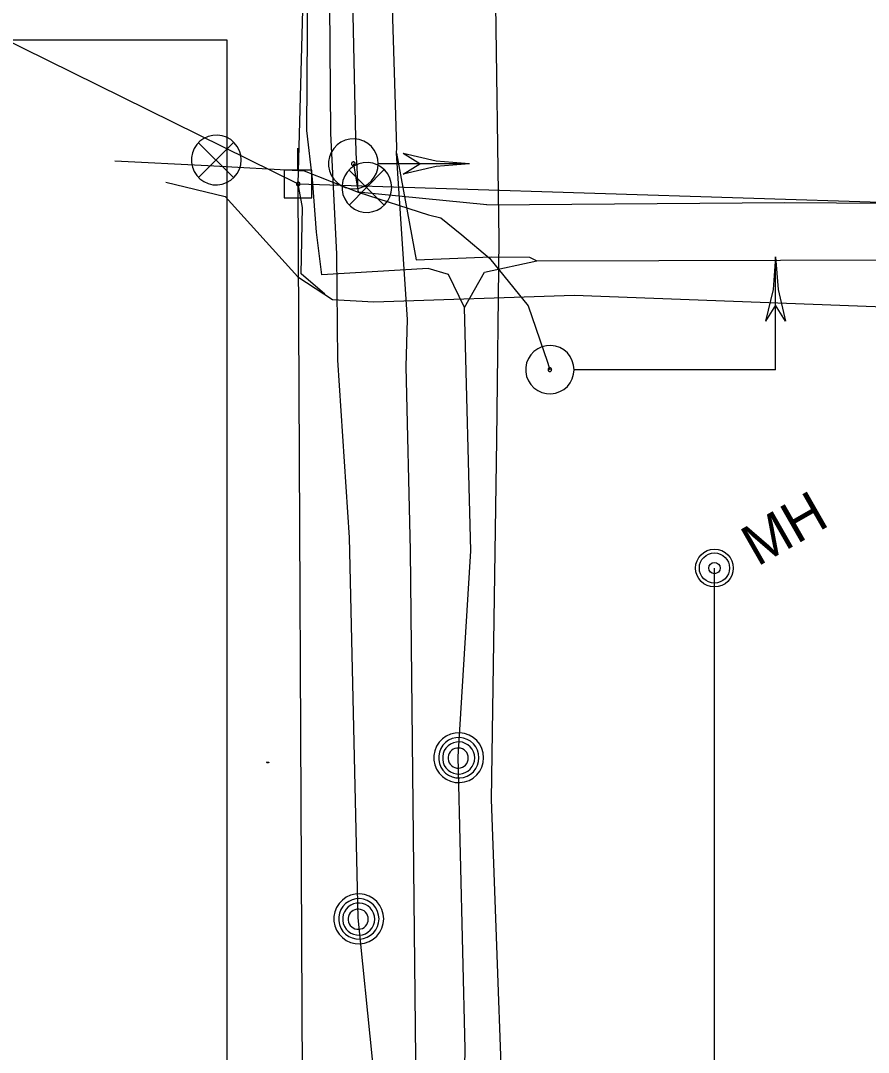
# Model space of a CAD drawing. Extents: x 596028 to 606371, y 330010 to 403088.
# Drawn here: x 602025.4 to 602137.7, y 376638.9 to 376775.5 of the extents above; entities that cross this region are included whole.
import ezdxf

# ---------------------------------------------------------------- set-up
doc = ezdxf.new("R2010")
doc.units = 0
for name, color, linetype in [('E_LTG', 7, 'Continuous'), ('E_SIG', 7, 'Continuous'), ('E_SIG_Conduit', 7, 'Continuous'), ('E_UTL_EPowerPole', 7, 'Continuous'), ('E_UTL_G_UG', 7, 'Continuous'), ('E_UTL_MH', 7, 'Continuous'), ('E_UTL_Overhead', 7, 'Continuous'), ('E_UTL_SAN_MH', 7, 'Continuous'), ('E_UTL_SAN_UG', 7, 'Continuous'), ('E_UTL_T_UG', 7, 'Continuous')]:
    doc.layers.add(name, color=color, linetype=linetype)

# ---------------------------------------------------------------- blocks, each defined once
blk = doc.blocks.new('LPM')
at = {"layer": 'E_LTG'}
for p, q in [((100, 0), (24, 0)), ((108, 16), (89, 35)), ((140, 16), (159, 35)), ((108, -16), (89, -35)), ((140, -16), (159, -35))]:
    blk.add_line(p, q, dxfattribs=at)
for centre, radius in [((0, 0), 23.2), ((0, 0), 1.78), ((124, 0), 23.2)]:
    blk.add_circle(centre, radius, dxfattribs=at)
blk = doc.blocks.new('_U267')
at = {"layer": 'E_LTG', "xscale": 0.00519255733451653, "yscale": 0.00519255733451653}
blk.add_blockref('LPM', (0, 0), dxfattribs=at)

msp = doc.modelspace()

# ---------------------------------------------------------------- linework, layer by layer
at = {"layer": 'E_SIG'}
for points in [[(602054.63, 376757.03), (602054.57, 376757.65), (602054.4, 376758.25), (602054.11, 376758.81), (602053.72, 376759.3), (602053.25, 376759.72), (602052.7, 376760.03), (602052.11, 376760.23), (602051.49, 376760.32), (602050.86, 376760.29), (602050.25, 376760.15), (602049.68, 376759.89), (602049.17, 376759.52), (602048.74, 376759.07), (602048.4, 376758.54), (602048.17, 376757.96), (602048.05, 376757.34), (602048.05, 376756.71), (602048.17, 376756.1), (602048.4, 376755.52), (602048.74, 376754.99), (602049.17, 376754.53), (602049.68, 376754.17), (602050.25, 376753.91), (602050.86, 376753.76), (602051.49, 376753.73), (602052.11, 376753.82), (602052.7, 376754.03), (602053.25, 376754.34), (602053.72, 376754.75), (602054.11, 376755.24), (602054.4, 376755.8), (602054.57, 376756.4), (602054.63, 376757.03)], [(602053.6, 376759.36), (602048.99, 376754.7)], [(602048.99, 376759.31), (602053.64, 376754.66)], [(602072.78, 376756.52), (602072.72, 376757.15), (602072.54, 376757.75), (602072.26, 376758.31), (602071.87, 376758.8), (602071.39, 376759.21), (602070.85, 376759.52), (602070.26, 376759.73), (602069.64, 376759.82), (602069.01, 376759.79), (602068.4, 376759.64), (602067.83, 376759.38), (602067.32, 376759.02), (602066.89, 376758.56), (602066.55, 376758.04), (602066.31, 376757.45), (602066.19, 376756.84), (602066.19, 376756.21), (602066.31, 376755.59), (602066.55, 376755.01), (602066.89, 376754.48), (602067.32, 376754.03), (602067.83, 376753.67), (602068.4, 376753.4), (602069.01, 376753.26), (602069.64, 376753.23), (602070.26, 376753.32), (602070.85, 376753.52), (602071.39, 376753.83), (602071.87, 376754.25), (602072.26, 376754.74), (602072.54, 376755.3), (602072.72, 376755.9), (602072.78, 376756.52)], [(602084.88, 376756.52), (602080.43, 376756.87), (602076.08, 376757.9)], [(602078.28, 376756.52), (602076.08, 376757.9)], [(602074.57, 376753.39), (602074.51, 376754.02), (602074.33, 376754.62), (602074.05, 376755.18), (602073.66, 376755.67), (602073.18, 376756.08), (602072.64, 376756.4), (602072.05, 376756.6), (602071.43, 376756.69), (602070.8, 376756.66), (602070.19, 376756.51), (602069.62, 376756.25), (602069.11, 376755.89), (602068.68, 376755.43), (602068.34, 376754.91), (602068.1, 376754.32), (602067.98, 376753.71), (602067.98, 376753.08), (602068.1, 376752.46), (602068.34, 376751.88), (602068.68, 376751.35), (602069.11, 376750.9), (602069.62, 376750.54), (602070.19, 376750.27), (602070.8, 376750.13), (602071.43, 376750.1), (602072.05, 376750.19), (602072.64, 376750.39), (602073.18, 376750.71), (602073.66, 376751.12), (602074.05, 376751.61), (602074.33, 376752.17), (602074.51, 376752.77), (602074.57, 376753.39)], [(602069.73, 376756.52), (602069.73, 376756.57), (602069.71, 376756.62), (602069.69, 376756.66), (602069.66, 376756.7), (602069.63, 376756.73), (602069.58, 376756.75), (602069.54, 376756.77), (602069.49, 376756.78), (602069.44, 376756.77), (602069.4, 376756.76), (602069.35, 376756.74), (602069.31, 376756.71), (602069.28, 376756.68), (602069.26, 376756.64), (602069.24, 376756.59), (602069.23, 376756.55), (602069.23, 376756.5), (602069.24, 376756.45), (602069.26, 376756.41), (602069.28, 376756.37), (602069.31, 376756.33), (602069.35, 376756.3), (602069.4, 376756.28), (602069.44, 376756.27), (602069.49, 376756.27), (602069.54, 376756.28), (602069.58, 376756.29), (602069.63, 376756.32), (602069.66, 376756.35), (602069.69, 376756.39), (602069.71, 376756.43), (602069.73, 376756.48), (602069.73, 376756.52)], [(602084.88, 376756.52), (602072.84, 376756.52)], [(602084.88, 376756.52), (602080.43, 376756.18), (602076.08, 376755.15)], [(602076.08, 376755.15), (602078.28, 376756.52)], [(602073.53, 376755.73), (602068.92, 376751.07)], [(602068.92, 376755.68), (602073.58, 376751.03)], [(602125.4, 376744.22), (602125.06, 376739.9), (602124.06, 376735.68)], [(602125.4, 376729.27), (602125.4, 376744.22)], [(602125.4, 376744.22), (602125.73, 376739.9), (602126.73, 376735.68)], [(602125.4, 376737.82), (602124.06, 376735.68)], [(602126.73, 376735.68), (602125.4, 376737.82)], [(602098.71, 376729.27), (602098.65, 376729.88), (602098.48, 376730.46), (602098.2, 376731), (602097.82, 376731.48), (602097.36, 376731.88), (602096.83, 376732.19), (602096.26, 376732.39), (602095.65, 376732.47), (602095.05, 376732.44), (602094.45, 376732.3), (602093.9, 376732.05), (602093.4, 376731.69), (602092.98, 376731.25), (602092.66, 376730.74), (602092.43, 376730.18), (602092.31, 376729.58), (602092.31, 376728.97), (602092.43, 376728.37), (602092.66, 376727.81), (602092.98, 376727.29), (602093.4, 376726.85), (602093.9, 376726.5), (602094.45, 376726.25), (602095.05, 376726.1), (602095.65, 376726.07), (602096.26, 376726.16), (602096.83, 376726.36), (602097.36, 376726.66), (602097.82, 376727.06), (602098.2, 376727.54), (602098.48, 376728.08), (602098.65, 376728.67), (602098.71, 376729.27)], [(602095.75, 376729.27), (602095.74, 376729.32), (602095.73, 376729.36), (602095.71, 376729.41), (602095.68, 376729.44), (602095.64, 376729.47), (602095.6, 376729.5), (602095.56, 376729.51), (602095.51, 376729.52), (602095.47, 376729.52), (602095.42, 376729.5), (602095.38, 376729.49), (602095.34, 376729.46), (602095.31, 376729.42), (602095.28, 376729.39), (602095.27, 376729.34), (602095.26, 376729.3), (602095.26, 376729.25), (602095.27, 376729.2), (602095.28, 376729.16), (602095.31, 376729.12), (602095.34, 376729.09), (602095.38, 376729.06), (602095.42, 376729.04), (602095.47, 376729.03), (602095.51, 376729.03), (602095.56, 376729.03), (602095.6, 376729.05), (602095.64, 376729.07), (602095.68, 376729.1), (602095.71, 376729.14), (602095.73, 376729.18), (602095.74, 376729.23), (602095.75, 376729.27)], [(602125.4, 376729.27), (602098.76, 376729.27)], [(602117.92, 376729.27), (602117.92, 376729.27)]]:
    msp.add_lwpolyline(points, dxfattribs=at)
at = {"layer": 'E_SIG_Conduit'}
for points in [[(602070.1, 376752.79), (602070, 376756.14), (602069.87, 376757.9), (602069.21, 376788.52), (602070.44, 376822.68)], [(602037.89, 376756.91), (602050.22, 376756.29), (602062.99, 376755.58), (602070.1, 376752.79), (602079.44, 376749.79), (602081.08, 376749.35), (602083.85, 376747.14), (602087.52, 376744.05), (602092.64, 376737.72), (602095.19, 376730.27), (602095.5, 376729.27)], [(602069.48, 376756.52), (602070.1, 376752.79)], [(602087.17, 376751.1), (602070.1, 376752.79)], [(602087.17, 376751.1), (602126.62, 376751.38), (602167.78, 376751.13), (602178.93, 376750.78), (602191.41, 376752.28), (602194.25, 376751.4)]]:
    msp.add_lwpolyline(points, dxfattribs=at)
at = {"layer": 'E_UTL_EPowerPole'}
for points in [[(602062.14, 376755.7), (602062.14, 376758.61)], [(602063.99, 376755.7), (602060.3, 376755.7)], [(602060.3, 376755.7), (602060.3, 376752.01)], [(602063.99, 376752.01), (602063.99, 376755.7)], [(602062.41, 376753.86), (602062.41, 376753.9), (602062.4, 376753.95), (602062.38, 376753.99), (602062.35, 376754.02), (602062.31, 376754.05), (602062.27, 376754.08), (602062.23, 376754.09), (602062.19, 376754.1), (602062.14, 376754.1), (602062.1, 376754.08), (602062.06, 376754.07), (602062.02, 376754.04), (602061.99, 376754.01), (602061.96, 376753.97), (602061.95, 376753.93), (602061.94, 376753.88), (602061.94, 376753.84), (602061.95, 376753.79), (602061.96, 376753.75), (602061.99, 376753.71), (602062.02, 376753.68), (602062.06, 376753.65), (602062.1, 376753.63), (602062.14, 376753.62), (602062.19, 376753.62), (602062.23, 376753.63), (602062.27, 376753.64), (602062.31, 376753.67), (602062.35, 376753.69), (602062.38, 376753.73), (602062.4, 376753.77), (602062.41, 376753.81), (602062.41, 376753.86)], [(602060.3, 376752.01), (602063.99, 376752.01)]]:
    msp.add_lwpolyline(points, dxfattribs=at)
at = {"layer": 'E_UTL_G_UG'}
msp.add_lwpolyline([(602090.11, 376364.15), (602090.25, 376443.58), (602088.79, 376480.94), (602088.39, 376515.21), (602089.56, 376541.88), (602089.83, 376615.46), (602087.76, 376672.39), (602088.5, 376719.99), (602088.79, 376746.47), (602088.3, 376780.73), (602087.91, 376797.14), (602087.98, 376797.91), (602088.02, 376800.43), (602088.06, 376814.88), (602088.22, 376816.13), (602087.56, 376823.46), (602087.94, 376856.1), (602088.35, 376900.96), (602087.42, 376945.62), (602086.83, 377009.98), (602085.58, 377114.46), (602085.04, 377235), (602084.65, 377371.5)], dxfattribs=at)
at = {"layer": 'E_UTL_MH'}
for points in [[(602086.73, 376677.9), (602086.67, 376678.53), (602086.5, 376679.13), (602086.21, 376679.68), (602085.82, 376680.18), (602085.35, 376680.59), (602084.8, 376680.9), (602084.21, 376681.11), (602083.59, 376681.2), (602082.96, 376681.17), (602082.35, 376681.02), (602081.78, 376680.76), (602081.27, 376680.39), (602080.84, 376679.94), (602080.5, 376679.41), (602080.27, 376678.83), (602080.15, 376678.21), (602080.15, 376677.59), (602080.27, 376676.97), (602080.5, 376676.39), (602080.84, 376675.86), (602081.27, 376675.41), (602081.78, 376675.04), (602082.35, 376674.78), (602082.96, 376674.63), (602083.59, 376674.6), (602084.21, 376674.69), (602084.8, 376674.9), (602085.35, 376675.21), (602085.82, 376675.62), (602086.21, 376676.12), (602086.5, 376676.67), (602086.67, 376677.28), (602086.73, 376677.9)], [(602086.12, 376677.9), (602086.07, 376678.4), (602085.93, 376678.89), (602085.69, 376679.34), (602085.38, 376679.74), (602084.99, 376680.08), (602084.55, 376680.33), (602084.07, 376680.5), (602083.57, 376680.57), (602083.06, 376680.55), (602082.57, 376680.43), (602082.1, 376680.21), (602081.69, 376679.92), (602081.34, 376679.55), (602081.06, 376679.12), (602080.87, 376678.65), (602080.78, 376678.15), (602080.78, 376677.64), (602080.87, 376677.14), (602081.06, 376676.67), (602081.34, 376676.24), (602081.69, 376675.87), (602082.1, 376675.58), (602082.57, 376675.37), (602083.06, 376675.25), (602083.57, 376675.22), (602084.07, 376675.3), (602084.55, 376675.46), (602084.99, 376675.72), (602085.38, 376676.05), (602085.69, 376676.45), (602085.93, 376676.9), (602086.07, 376677.39), (602086.12, 376677.9)], [(602085.56, 376677.87), (602085.52, 376678.27), (602085.4, 376678.66), (602085.22, 376679.02), (602084.97, 376679.34), (602084.66, 376679.6), (602084.31, 376679.8), (602083.93, 376679.94), (602083.53, 376679.99), (602083.12, 376679.98), (602082.73, 376679.88), (602082.36, 376679.71), (602082.03, 376679.48), (602081.75, 376679.18), (602081.53, 376678.84), (602081.38, 376678.47), (602081.31, 376678.07), (602081.31, 376677.67), (602081.38, 376677.27), (602081.53, 376676.89), (602081.75, 376676.55), (602082.03, 376676.26), (602082.36, 376676.02), (602082.73, 376675.86), (602083.12, 376675.76), (602083.53, 376675.74), (602083.93, 376675.8), (602084.31, 376675.93), (602084.66, 376676.13), (602084.97, 376676.4), (602085.22, 376676.72), (602085.4, 376677.08), (602085.52, 376677.46), (602085.56, 376677.87)], [(602084.7, 376677.85), (602084.68, 376678.1), (602084.6, 376678.35), (602084.49, 376678.57), (602084.33, 376678.77), (602084.14, 376678.94), (602083.92, 376679.06), (602083.68, 376679.15), (602083.43, 376679.18), (602083.18, 376679.17), (602082.93, 376679.11), (602082.7, 376679.01), (602082.5, 376678.86), (602082.32, 376678.68), (602082.18, 376678.46), (602082.09, 376678.23), (602082.04, 376677.98), (602082.04, 376677.73), (602082.09, 376677.48), (602082.18, 376677.24), (602082.32, 376677.03), (602082.5, 376676.85), (602082.7, 376676.7), (602082.93, 376676.59), (602083.18, 376676.53), (602083.43, 376676.52), (602083.68, 376676.56), (602083.92, 376676.64), (602084.14, 376676.77), (602084.33, 376676.93), (602084.49, 376677.13), (602084.6, 376677.36), (602084.68, 376677.6), (602084.7, 376677.85)], [(602073.5, 376656.57), (602073.44, 376657.2), (602073.26, 376657.8), (602072.97, 376658.35), (602072.59, 376658.85), (602072.11, 376659.26), (602071.57, 376659.57), (602070.98, 376659.78), (602070.35, 376659.87), (602069.73, 376659.84), (602069.12, 376659.69), (602068.55, 376659.43), (602068.04, 376659.06), (602067.6, 376658.61), (602067.26, 376658.08), (602067.03, 376657.5), (602066.91, 376656.88), (602066.91, 376656.26), (602067.03, 376655.64), (602067.26, 376655.06), (602067.6, 376654.53), (602068.04, 376654.08), (602068.55, 376653.71), (602069.12, 376653.45), (602069.73, 376653.3), (602070.35, 376653.27), (602070.98, 376653.36), (602071.57, 376653.57), (602072.11, 376653.88), (602072.59, 376654.29), (602072.97, 376654.79), (602073.26, 376655.34), (602073.44, 376655.95), (602073.5, 376656.57)], [(602072.88, 376656.57), (602072.83, 376657.07), (602072.69, 376657.56), (602072.46, 376658.01), (602072.14, 376658.41), (602071.76, 376658.75), (602071.32, 376659), (602070.84, 376659.17), (602070.33, 376659.24), (602069.82, 376659.22), (602069.33, 376659.1), (602068.87, 376658.88), (602068.45, 376658.59), (602068.1, 376658.22), (602067.83, 376657.79), (602067.64, 376657.32), (602067.54, 376656.82), (602067.54, 376656.31), (602067.64, 376655.81), (602067.83, 376655.34), (602068.1, 376654.91), (602068.45, 376654.54), (602068.87, 376654.25), (602069.33, 376654.04), (602069.82, 376653.92), (602070.33, 376653.89), (602070.84, 376653.97), (602071.32, 376654.13), (602071.76, 376654.39), (602072.14, 376654.72), (602072.46, 376655.12), (602072.69, 376655.57), (602072.83, 376656.06), (602072.88, 376656.57)], [(602072.32, 376656.54), (602072.28, 376656.94), (602072.17, 376657.33), (602071.98, 376657.69), (602071.73, 376658.01), (602071.42, 376658.27), (602071.07, 376658.47), (602070.69, 376658.61), (602070.29, 376658.66), (602069.89, 376658.65), (602069.49, 376658.55), (602069.13, 376658.38), (602068.8, 376658.15), (602068.52, 376657.85), (602068.3, 376657.51), (602068.15, 376657.14), (602068.07, 376656.74), (602068.07, 376656.34), (602068.15, 376655.94), (602068.3, 376655.56), (602068.52, 376655.22), (602068.8, 376654.93), (602069.13, 376654.69), (602069.49, 376654.53), (602069.89, 376654.43), (602070.29, 376654.41), (602070.69, 376654.47), (602071.07, 376654.6), (602071.42, 376654.8), (602071.73, 376655.07), (602071.98, 376655.39), (602072.17, 376655.75), (602072.28, 376656.13), (602072.32, 376656.54)], [(602071.46, 376656.52), (602071.44, 376656.77), (602071.37, 376657.02), (602071.25, 376657.24), (602071.1, 376657.44), (602070.9, 376657.61), (602070.68, 376657.73), (602070.45, 376657.82), (602070.2, 376657.85), (602069.94, 376657.84), (602069.7, 376657.78), (602069.47, 376657.68), (602069.26, 376657.53), (602069.08, 376657.35), (602068.95, 376657.13), (602068.85, 376656.9), (602068.81, 376656.65), (602068.81, 376656.4), (602068.85, 376656.15), (602068.95, 376655.91), (602069.08, 376655.7), (602069.26, 376655.52), (602069.47, 376655.37), (602069.7, 376655.26), (602069.94, 376655.2), (602070.2, 376655.19), (602070.45, 376655.23), (602070.68, 376655.31), (602070.9, 376655.44), (602071.1, 376655.6), (602071.25, 376655.8), (602071.37, 376656.03), (602071.44, 376656.27), (602071.46, 376656.52)]]:
    msp.add_lwpolyline(points, dxfattribs=at)
at = {"layer": 'E_UTL_Overhead'}
msp.add_line((601915.17, 376826.41), (602062.17, 376753.86), dxfattribs=at)
for points in [[(602066.34, 374292.77), (602066.62, 374583.45), (602066.23, 374727.52), (602065.76, 374864.44), (602065.08, 375005.94), (602064.91, 375146.3), (602064.66, 375287.35), (602064.5, 375474.72), (602064.37, 375619.94), (602064.77, 375679.41), (602064.41, 375809.38), (602063.83, 375999.2), (602063.47, 376187.97), (602063.07, 376372.59), (602063.14, 376562.11), (602062.17, 376753.86), (602064.11, 376825.6), (602061.51, 376984.74), (602059.26, 377161.57), (602058.1, 377338.74)], [(602062.17, 376753.86), (602210.14, 376749.24), (602326.52, 376742.37), (602555.59, 376726.58), (602725.85, 376710.71), (602926.61, 376694.43), (603097.25, 376656.83), (603302.19, 376662.3), (603380.19, 376665.28), (603484.01, 376669.76), (603723.81, 376678.6), (603844.12, 376694.7), (603926.75, 376705.4), (604096.46, 376729.09), (604125.7, 376732.7), (604019.36, 376849.1), (604024.4, 376887.33)]]:
    msp.add_lwpolyline(points, dxfattribs=at)
at = {"layer": 'E_UTL_SAN_MH'}
for radius in [2.5, 2, 0.75]:
    msp.add_circle((602117.3, 376703.01), radius, dxfattribs=at)
at = {"layer": 'E_UTL_SAN_UG'}
msp.add_line((602117.3, 376402.81), (602117.3, 376703.01), dxfattribs=at)
at = {"layer": 'E_UTL_T_UG'}
for points in [[(602063.75, 376378.98), (602063.59, 376390.35), (602067.15, 376480.94), (602067.16, 376483.43), (602071.41, 376544.95), (602070.97, 376562.37), (602067.3, 376563.95), (602063.67, 376563.74), (602068.2, 376565.42), (602069.69, 376568.22), (602072, 376638.01), (602070.11, 376656.7), (602068.99, 376707.04), (602067.44, 376730.52), (602067.31, 376744.58), (602066.49, 376760.57), (602066.06, 376817.68), (602066.42, 376829.42), (602068.26, 376846.77), (602065.52, 376916.2), (602064.76, 376979.53), (602064.17, 376984.62)], [(602075.21, 376757.95), (602075.22, 376758.66), (602073.33, 376820.01), (602074.06, 376846.3), (602074.37, 376916.62), (602072.34, 376974.35), (602069.13, 376982.15), (602064.48, 376984.42), (602064.17, 376984.62)], [(602084.18, 376737.48), (602082.1, 376741.89), (602079.4, 376742.68), (602065.31, 376741.82), (602064.62, 376747.47), (602064.07, 376754.47), (602063.34, 376760.95), (602063.63, 376806.62)], [(602054.26, 376374.41), (602052.77, 376376.08), (602052.77, 376772.91), (601996.64, 376772.91)], [(602071.47, 376546.08), (602072.21, 376568.45), (602077.75, 376638.09), (602077.03, 376705.31), (602076.47, 376729.7), (602076.65, 376735.91), (602075.21, 376757.95)], [(602075.21, 376757.95), (602077.8, 376743.83), (602087.75, 376744.23), (602092.81, 376744.18), (602093.78, 376743.66), (602174.47, 376743.92), (602202.46, 376743), (602266.68, 376742.98), (602317.6, 376740.55), (602329.01, 376739.65), (602361.76, 376738.22), (602460.6, 376726.5), (602572.77, 376720.62)], [(602044.67, 376754.09), (602052.5, 376752.18), (602062.11, 376741.57), (602066.7, 376738.55), (602072.2, 376738.26), (602098.71, 376739.13), (602170.23, 376736.46), (602175.77, 376736.29), (602179.14, 376737.87), (602181.65, 376738.87), (602264.44, 376738.09), (602330.54, 376731.88), (602363.7, 376728.4), (602475.97, 376721.01), (602558.5, 376714.55), (602633.95, 376707.91), (602703.14, 376702.92), (602777.09, 376696.46), (602850.69, 376690.69), (602905.54, 376683.34), (602962.28, 376677.96), (603034.3, 376676.15), (603081.3, 376677.06), (603103.56, 376676.27)], [(602065.71, 376739.25), (602062.57, 376741.97), (602062.74, 376750.72), (602062.17, 376753.86)], [(602084.18, 376737.48), (602086.86, 376742.19), (602093.78, 376743.66)], [(602063.59, 376390.35), (602082.41, 376482.63), (602082.54, 376546.28), (602084.28, 376639.34), (602083.35, 376678.03), (602085.02, 376705.3), (602084.18, 376737.48)]]:
    msp.add_lwpolyline(points, dxfattribs=at)

# ---------------------------------------------------------------- block references
at = {"layer": 'E_LTG', "xscale": 0.32808333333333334, "yscale": 0.32808333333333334, "rotation": 180}
msp.add_blockref('_U267', (602058.26, 376677.28), dxfattribs=at)

# ---------------------------------------------------------------- texts
at = {"layer": 'E_UTL_SAN_MH'}
msp.add_text('MH', height=5.4, rotation=29.7828, dxfattribs=at).set_placement((602122.98, 376703.15))

doc.saveas('drawing.dxf')
